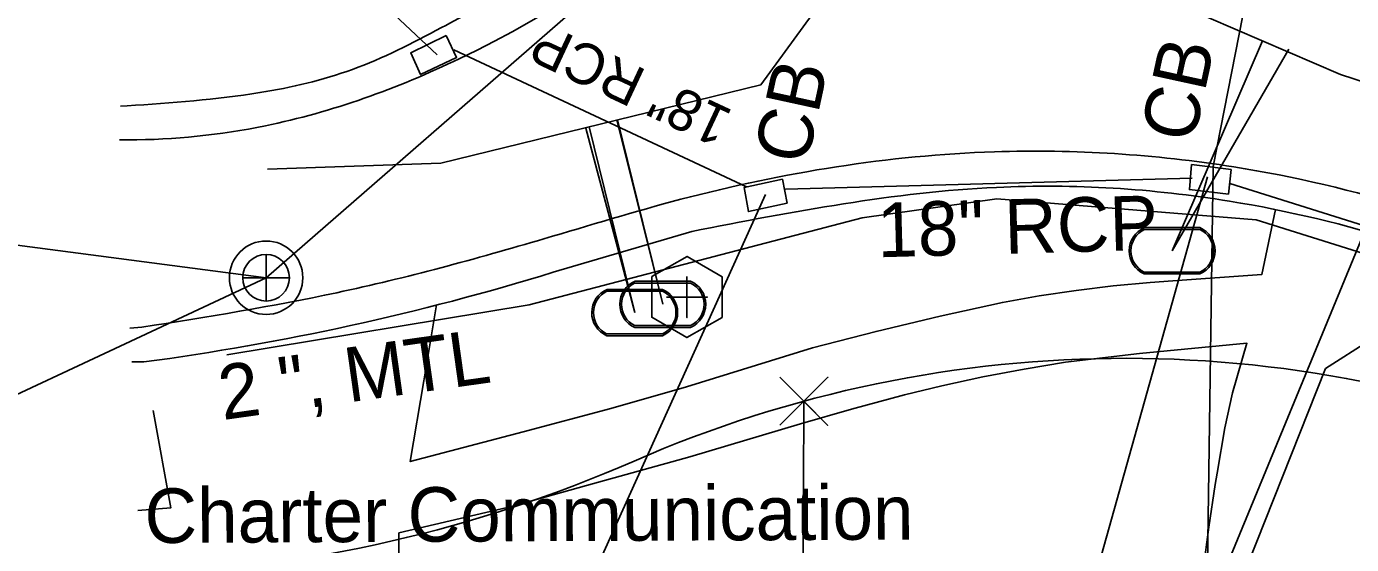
# Model space of a CAD drawing. Extents: x 1614427 to 1617186, y 896524 to 905462.
# Drawn here: x 1616311.7 to 1616409.1, y 901662.8 to 901700.8 of the extents above; entities that cross this region are included whole.
import ezdxf

# ---------------------------------------------------------------- set-up
doc = ezdxf.new("R2010")
doc.units = 0
for name, color, linetype in [('Exist Property Corner CELL', 7, 'Continuous'), ('Exist Property Line', 7, 'Continuous'), ('Exist Right of Way Line', 7, 'Continuous'), ('Exist Roads Curbs', 7, 'Continuous'), ('Exist Roads EOP', 7, 'Continuous'), ('Exist Roads EOP Other', 7, 'Continuous'), ('Exist Structure Minor Catch Basin', 7, 'Continuous'), ('Exist Structure Minor Catch Basin Leader', 7, 'Continuous'), ('Exist Structure Minor Catch Basin Text', 7, 'Continuous'), ('Exist Structure Minor Pipes RCP 18 Inch', 7, 'Continuous'), ('Exist Structure Minor Pipes RCP 18 Inch Leader', 7, 'Continuous'), ('Exist Structure Minor Pipes RCP 18 Inch Text', 7, 'Continuous'), ('Exist Utilities Gas UG Line SUE LOS B', 7, 'Continuous'), ('Exist Utilities Gas UG Line SUE LOS B Text', 7, 'Continuous'), ('Exist Utilities Power UG Cable SUE LOS B', 7, 'Continuous'), ('Exist Utilities Sanitary Sewer Clean-Out CELL', 7, 'Continuous'), ('Exist Utilities Sanitary Sewer Manhole CELL', 7, 'Continuous'), ('Exist Utilities Sanitary Sewer Manhole Leader', 7, 'Continuous'), ('Exist Utilities Sanitary Sewer UG Line', 7, 'Continuous'), ('Exist Utilities TV UG Cable SUE LOS B Text', 7, 'Continuous'), ('Exist Utilities TV UG FO Cable SUE LOS B', 7, 'Continuous'), ('Exist Utilities Water Meter CELL', 7, 'Continuous'), ('Exist Utilities Water UG Line SUE LOS B', 7, 'Continuous'), ('Exist Utilities Water Valve CELL', 7, 'Continuous')]:
    doc.layers.add(name, color=color, linetype=linetype)

# ---------------------------------------------------------------- blocks, each defined once
blk = doc.blocks.new('EXIST UTILITIES SANITARY SEWER MANHOLE')
at = {"layer": 'Exist Utilities Sanitary Sewer Manhole CELL'}
blk.add_lwpolyline([(0, 0.03425), (0, -0.03425), (0, 0), (0.03425, 0), (-0.03425, 0)], dxfattribs=at)
for radius in [0.05389, 0.03425]:
    blk.add_circle((0, 0), radius, dxfattribs=at)
blk = doc.blocks.new('EXIST UTILITIES SANITARY SEWER CLEAN-OUT')
at = {"layer": 'Exist Utilities Sanitary Sewer Clean-Out CELL'}
blk.add_line((0, 0), (0, 0), dxfattribs=at)
blk.add_lwpolyline([(-0.0516, 0.0299), (-0.0517, -0.0297), (-0.0001, -0.0596), (0.0516, -0.0299), (0.0517, 0.0297), (0.0001, 0.0596)], close=True, dxfattribs=at)
blk.add_lwpolyline([(0, 0.0302), (0, -0.0302), (0, 0), (0.0302, 0), (-0.0302, 0)], dxfattribs=at)
blk = doc.blocks.new('EXIST UTILITIES WATER METER')
at = {"layer": 'Exist Utilities Water Meter CELL'}
blk.add_line((0, 0), (0, 0), dxfattribs=at)
for points in [[(-0.0408, 0.034), (0.0408, 0.034)], [(-0.0408, 0.0312), (0.0408, 0.0312)], [(0.0408, -0.0312), (-0.0413, -0.0312)], [(0.0408, -0.034), (-0.0413, -0.034)]]:
    blk.add_lwpolyline(points, dxfattribs=at)
for centre, radius, start, end in [((-0.0261, -0.0001), 0.0371, 113.178, 245.9794), ((-0.0259, -0.0001), 0.0347, 115.3009, 243.7824), ((0.0259, 0), 0.0371, 293.6483, 66.3084), ((0.0261, 0), 0.0345, 295.1272, 64.8728)]:
    blk.add_arc(centre, radius, start, end, dxfattribs=at)

msp = doc.modelspace()

# ---------------------------------------------------------------- linework, layer by layer
at = {"layer": 'Exist Property Corner CELL'}
msp.add_line((1616368.844, 901673.335), (1616368.844, 901673.335), dxfattribs=at)
msp.add_lwpolyline([(1616367.082, 901675.109), (1616370.605, 901671.561), (1616368.844, 901673.335), (1616370.618, 901675.097), (1616367.07, 901671.574)], dxfattribs=at)
at = {"layer": 'Exist Property Line'}
msp.add_line((1616368.844, 901673.335), (1616368.219, 901497.018), dxfattribs=at)
at = {"layer": 'Exist Right of Way Line'}
for centre, radius, start, end in [((1616392.442, 901586.484), 90, 66.2087, 113.6264), ((1616316.296, 901760.558), 100, 272.03092, 293.6264)]:
    msp.add_arc(centre, radius, start, end, dxfattribs=at)
at = {"layer": 'Exist Roads Curbs'}
for p, q in [((1616319.139, 901695.018), (1616318.656, 901695.002)), ((1616360.607, 901685.803), (1616350.444, 901682.806)), ((1616320.364, 901676.217), (1616319.489, 901676.221))]:
    msp.add_line(p, q, dxfattribs=at)
msp.add_ellipse((1616295.623, 901859.167), major_axis=(184.061, -21.029), ratio=0.996311, start_param=4.959683, end_param=5.126158, dxfattribs=at)
for points in [[(1616499.205, 901686.104), (1616458.121, 901698.743), (1616435.429, 901711.261), (1616421.114, 901726.337), (1616409.376, 901744.292), (1616402.266, 901762.223), (1616399.824, 901773.888)], [(1616380.148, 901743.17), (1616379.15, 901740.021), (1616377.928, 901736.915), (1616376.469, 901733.865), (1616375.647, 901732.365), (1616374.763, 901730.882), (1616371.474, 901725.942), (1616367.998, 901721.394), (1616360.415, 901713.364), (1616351.871, 901706.561), (1616347.194, 901703.548), (1616342.224, 901700.756), (1616335.687, 901697.69), (1616328.899, 901695.991), (1616319.139, 901695.018)], [(1616426.531, 901679.995), (1616412.776, 901685.013), (1616400.116, 901688.02), (1616382.987, 901689.032), (1616360.607, 901685.803)]]:
    msp.add_spline(points, degree=3, dxfattribs=at)
at = {"layer": 'Exist Roads EOP'}
msp.add_line((1616320.225, 901678.765), (1616319.338, 901678.686), dxfattribs=at)
for points in [[(1616333.277, 901826.538), (1616334.316, 901826.257), (1616367.937, 901804.817), (1616383.329, 901771.991), (1616376.998, 901729.791), (1616343.54, 901698.472), (1616329.293, 901693.555), (1616319.232, 901692.521), (1616318.569, 901692.524)], [(1616498.764, 901683.663), (1616457.124, 901696.407), (1616433.94, 901709.316), (1616419.257, 901724.86), (1616407.158, 901743.227), (1616399.807, 901761.536), (1616397.325, 901773.434)], [(1616600.703, 901615.071), (1616596.491, 901640.707), (1616577.816, 901651.88), (1616577.758, 901653.582), (1616560.382, 901654.399), (1616541.66, 901655.742), (1616514.624, 901658.966), (1616481.568, 901665.456), (1616453.293, 901673.284), (1616429.007, 901681.848), (1616427.559, 901682.356), (1616413.543, 901687.442), (1616400.429, 901690.536), (1616382.846, 901691.642), (1616359.811, 901688.156), (1616349.758, 901685.257), (1616334.537, 901681.299), (1616320.225, 901678.765)]]:
    msp.add_spline(points, degree=3, dxfattribs=at)
at = {"layer": 'Exist Roads EOP Other'}
for points in [[(1616341.868, 901680.417), (1616340.939, 901674.829), (1616339.93, 901668.904), (1616348.233, 901671.096), (1616354.662, 901672.79), (1616360.215, 901674.395), (1616369.47, 901677.259), (1616374.154, 901678.455), (1616378.857, 901679.573), (1616383.43, 901680.583), (1616386.126, 901681.064), (1616388.835, 901681.469), (1616391.554, 901681.796), (1616394.282, 901682.046), (1616395.95, 901682.16), (1616402.492, 901682.638), (1616403.498, 901687.398)], [(1616399.2, 901668.054), (1616399.762, 901671.378), (1616400.34, 901673.948), (1616401.388, 901677.585), (1616393.504, 901676.836), (1616388.07, 901676.199), (1616385.029, 901675.697), (1616382.002, 901675.118), (1616378.99, 901674.462), (1616376.234, 901673.792), (1616372.338, 901672.757), (1616368.592, 901671.684), (1616360.474, 901669.254), (1616352.87, 901667.146), (1616347.365, 901665.606), (1616339.085, 901663.67)], [(1616319.935, 901665.307), (1616322.359, 901665.512), (1616321.056, 901672.642)], [(1616402.193, 901633.968), (1616402.253, 901635.652), (1616402.263, 901635.896), (1616402.422, 901639.5), (1616402.498, 901640.969), (1616402.623, 901643.345), (1616402.856, 901647.187), (1616402.916, 901648.099), (1616403.439, 901654.16), (1616403.661, 901656.659), (1616397.737, 901657.112), (1616398.162, 901660.969), (1616398.578, 901664.096), (1616399.058, 901667.21), (1616399.2, 901668.054)], [(1616338.813, 901637.865), (1616338.847, 901639.965), (1616338.93, 901645.112), (1616338.961, 901647.044), (1616339.068, 901655.181), (1616339.085, 901663.67)]]:
    msp.add_lwpolyline(points, dxfattribs=at)
at = {"layer": 'Exist Structure Minor Catch Basin'}
for points in [[(1616342.583, 901700.188), (1616343.338, 901698.569), (1616340.685, 901697.316), (1616339.977, 901698.903), (1616342.583, 901700.188)], [(1616400.024, 901688.54), (1616400.226, 901690.341), (1616397.328, 901690.705), (1616397.162, 901688.868), (1616400.024, 901688.54)], [(1616367.621, 901687.875), (1616367.266, 901689.634), (1616364.457, 901689.02), (1616364.779, 901687.25), (1616367.621, 901687.875)]]:
    msp.add_lwpolyline(points, dxfattribs=at)
at = {"layer": 'Exist Structure Minor Catch Basin Leader'}
for points in [[(1616341.908, 901698.76), (1616332.506, 901707.592), (1616333.783, 901713.455)], [(1616366.029, 901688.51), (1616348.458, 901649.679), (1616346.762, 901642.036)]]:
    msp.add_lwpolyline(points, dxfattribs=at)
at = {"layer": 'Exist Structure Minor Pipes RCP 18 Inch'}
for p, q in [((1616398.913, 901690.566), (1616408.736, 901740.91)), ((1616398.913, 901690.566), (1616408.736, 901740.91)), ((1616343.126, 901699.135), (1616364.638, 901689.082)), ((1616343.126, 901699.135), (1616364.638, 901689.082)), ((1616367.496, 901688.892), (1616397.369, 901689.712)), ((1616367.496, 901688.892), (1616397.369, 901689.712)), ((1616400.137, 901689.313), (1616478.429, 901664.667)), ((1616400.137, 901689.313), (1616478.429, 901664.667))]:
    msp.add_line(p, q, dxfattribs=at)
at = {"layer": 'Exist Structure Minor Pipes RCP 18 Inch Leader'}
for points in [[(1616398.913, 901690.566), (1616398.277, 901645.886), (1616396.405, 901637.328)], [(1616398.5, 901689.812), (1616386.82, 901648.195), (1616385.497, 901642.08)]]:
    msp.add_lwpolyline(points, dxfattribs=at)
at = {"layer": 'Exist Utilities Gas UG Line SUE LOS B'}
msp.add_lwpolyline([(1616326.476, 901676.736), (1616348.676, 901680.409), (1616373.137, 901686.793), (1616383.025, 901688.182), (1616402.076, 901686.65), (1616424.003, 901679.778), (1616450.549, 901670.159), (1616479.448, 901661.996), (1616512.172, 901655.218), (1616540.791, 901649.287), (1616561.301, 901640.128), (1616569.634, 901633.987), (1616582.757, 901628.459), (1616598.916, 901622.957)], dxfattribs=at)
at = {"layer": 'Exist Utilities Power UG Cable SUE LOS B'}
msp.add_lwpolyline([(1616321.847, 901655.537), (1616340.377, 901656.934), (1616355.031, 901659.841), (1616370.995, 901660.637), (1616397.99, 901656.609), (1616411.28, 901688.81), (1616423.429, 901725.109), (1616429.096, 901738.021), (1616434.179, 901742.072), (1616436.044, 901741.857), (1616447.032, 901732.283), (1616482.999, 901709.432), (1616531.146, 901699.008), (1616556.379, 901700.279), (1616584.941, 901705.972), (1616596.346, 901733.023), (1616606.817, 901786.738), (1616620.068, 901848.21), (1616628.54, 901895.318)], dxfattribs=at)
at = {"layer": 'Exist Utilities Sanitary Sewer Manhole Leader'}
msp.add_lwpolyline([(1616329.348, 901682.401), (1616297.514, 901667.517), (1616296.244, 901661.653)], dxfattribs=at)
at = {"layer": 'Exist Utilities Sanitary Sewer UG Line'}
for p in [(1616378.522, 901725.261), (1616247.853, 901693.009)]:
    msp.add_line(p, (1616329.348, 901682.401), dxfattribs=at)
at = {"layer": 'Exist Utilities TV UG FO Cable SUE LOS B'}
msp.add_lwpolyline([(1616322.444, 901658.273), (1616339.946, 901658.826), (1616355.221, 901659.676), (1616371.625, 901659.727), (1616395.682, 901655.657), (1616398.624, 901656.007), (1616399.566, 901656.627), (1616407.168, 901675.727), (1616413.759, 901679.936), (1616418.141, 901686.302), (1616428.261, 901713.431), (1616435.829, 901730.04), (1616439.688, 901732.7), (1616443.775, 901733.977), (1616446.881, 901732.87), (1616463.4, 901722.178), (1616479.028, 901712.875), (1616493.292, 901712.8)], dxfattribs=at)
at = {"layer": 'Exist Utilities Water UG Line SUE LOS B'}
for p, q in [((1616402.537, 901699.794), (1616395.898, 901684.377)), ((1616355.167, 901693.99), (1616358.486, 901680.45)), ((1616353.08, 901693.479), (1616356.423, 901679.843))]:
    msp.add_line(p, q, dxfattribs=at)
for points in [[(1616329.451, 901690.357), (1616342.17, 901690.804), (1616365.695, 901696.571), (1616377.461, 901712.71), (1616391.131, 901736.186), (1616397.136, 901746.757), (1616391.334, 901773.206), (1616380.106, 901811.702), (1616365.353, 901826.253), (1616379.532, 901838.144), (1616381.442, 901842.738)], [(1616377.759, 901712.494), (1616386.979, 901706.494), (1616408.272, 901697.324), (1616425.929, 901691.577), (1616468.832, 901676.829), (1616508.937, 901664.099), (1616510.824, 901664.64), (1616537.41, 901680.966), (1616540.697, 901682.616)]]:
    msp.add_lwpolyline(points, dxfattribs=at)
at = {"layer": 'Exist Utilities Water Valve CELL'}
for p, q in [((1616395.898, 901684.377), (1616404.477, 901699.177)), ((1616358.486, 901680.45), (1616355.119, 901693.972)), ((1616356.423, 901679.843), (1616352.825, 901693.37))]:
    msp.add_line(p, q, dxfattribs=at)

# ---------------------------------------------------------------- block references
at = {"layer": 'Exist Utilities Sanitary Sewer Clean-Out CELL', "xscale": 50, "yscale": 50}
msp.add_blockref('EXIST UTILITIES SANITARY SEWER CLEAN-OUT', (1616360.258, 901680.985), dxfattribs=at)
at = {"layer": 'Exist Utilities Sanitary Sewer Manhole CELL', "xscale": 50, "yscale": 50}
msp.add_blockref('EXIST UTILITIES SANITARY SEWER MANHOLE', (1616329.348, 901682.401), dxfattribs=at)
at = {"layer": 'Exist Utilities Water Meter CELL', "xscale": 50, "yscale": 50}
for p in [(1616395.898, 901684.377), (1616356.423, 901679.843), (1616358.486, 901680.45)]:
    msp.add_blockref('EXIST UTILITIES WATER METER', p, dxfattribs=at)

# ---------------------------------------------------------------- texts
at = {"layer": 'Exist Structure Minor Catch Basin Text'}
for p in [(1616397.459, 901692.18), (1616369.06, 901690.575)]:
    msp.add_text('CB', height=4, rotation=77.71667, dxfattribs=at).set_placement(p)
at = {"layer": 'Exist Structure Minor Pipes RCP 18 Inch Text'}
for height, rotation, p in [(3, 154.95235, (1616363.752, 901694.62)), (4, 1.57235, (1616374.285, 901683.896))]:
    msp.add_text('18" RCP', height=height, rotation=rotation, dxfattribs=at).set_placement(p)
at = {"layer": 'Exist Utilities Gas UG Line SUE LOS B Text'}
msp.add_text('2 ", MTL', height=4, rotation=7.99621, dxfattribs=at).set_placement((1616326.157, 901671.946))
at = {"layer": 'Exist Utilities TV UG Cable SUE LOS B Text'}
msp.add_text('Charter Communication', height=4, rotation=0.26332, dxfattribs=at).set_placement((1616320.426, 901662.925))

doc.saveas('drawing.dxf')
